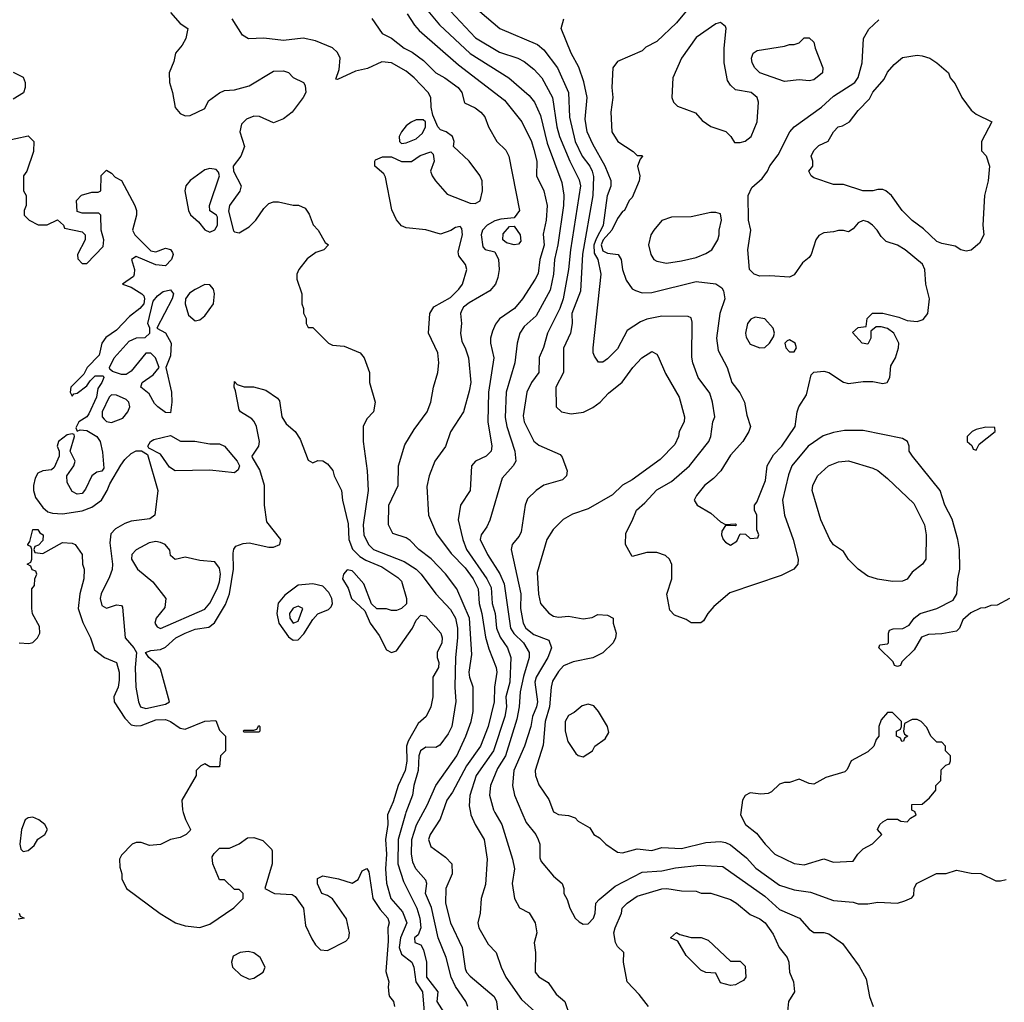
# Model space of a CAD drawing. Header units: inches. Extents: x 1793389 to 1900389, y 320802 to 470796.
# Tile 525 of 656: x 1875056 to 1879065, y 389227 to 393226. Entities that reach past the tile are written whole.
import ezdxf

# ---------------------------------------------------------------- set-up
doc = ezdxf.new("R2010")
doc.units = ezdxf.units.IN
doc.header["$MEASUREMENT"] = 0
doc.layers.add('B8378', color=7, linetype='Continuous')
doc.layers.add('B8379', color=7, linetype='Continuous')

msp = doc.modelspace()

# ---------------------------------------------------------------- linework, layer by layer
at = {"layer": 'B8378', "color": 2}
for points, elevation in [([(1875721.9, 390000), (1875730.9, 389970.9), (1875752, 389930), (1875750, 389926), (1875734, 389910), (1875710, 389898), (1875670, 389889), (1875630, 389869.3), (1875585.2, 389865.2), (1875550, 389878), (1875530, 389878), (1875514, 389870), (1875470, 389826), (1875462, 389810), (1875463.6, 389776.4), (1875471.3, 389750), (1875471.3, 389730), (1875491.3, 389690), (1875628.1, 389588.1), (1875690, 389551), (1875730, 389538), (1875790, 389531.3), (1875830, 389544.7), (1875928.4, 389611.6), (1875966, 389650), (1875966, 389670), (1875950, 389686), (1875930, 389686), (1875890, 389726), (1875870, 389726), (1875842, 389790), (1875840.4, 389819.6), (1875847.3, 389832.7), (1875870, 389854), (1875910, 389854), (1875950, 389872), (1875984, 389896), (1876010, 389898), (1876045.4, 389885.4), (1876082, 389850), (1876083.6, 389843.6), (1876084.7, 389790), (1876054, 389690), (1876094, 389670), (1876166, 389666), (1876178, 389658), (1876211.3, 389610), (1876219.8, 389539.8), (1876244.9, 389484.9), (1876260.7, 389460.7), (1876281, 389441), (1876310, 389438), (1876384.1, 389475.9), (1876396, 389490), (1876399.3, 389510), (1876386.3, 389566.3), (1876330, 389648.7), (1876310, 389662), (1876286, 389670), (1876268.9, 389708.9), (1876269.1, 389730.9), (1876290, 389742), (1876354, 389730), (1876410, 389711.3), (1876433.6, 389726.4), (1876450, 389762), (1876470, 389772), (1876478, 389758), (1876494, 389650), (1876524.1, 389604.1), (1876554.8, 389570), (1876561, 389550), (1876554.8, 389530), (1876556.1, 389476.1), (1876547.1, 389352.9), (1876558.8, 389310), (1876556, 389290), (1876559.6, 389259.6), (1876562, 389250), (1876578, 389230), (1876582, 389210)], 194), ([(1876558.3, 390000), (1876554, 389990), (1876555.6, 389950), (1876545.8, 389890), (1876549, 389830), (1876545.5, 389770), (1876550, 389712), (1876567.4, 389650), (1876615.3, 389595.3), (1876631.7, 389550), (1876607.2, 389490), (1876601.2, 389450), (1876610, 389422.4), (1876652.4, 389390), (1876661.1, 389370), (1876668.9, 389310), (1876695.6, 389270), (1876703.7, 389170)], 198), ([(1876628.8, 390000), (1876626.4, 389993.6), (1876597.6, 389890), (1876596, 389790), (1876619, 389719), (1876673.7, 389610), (1876685.7, 389570), (1876688.7, 389530), (1876678.7, 389501.3), (1876664, 389490), (1876664.7, 389470), (1876690, 389460.7), (1876700.6, 389440.6), (1876711.8, 389390), (1876712.7, 389330), (1876758, 389270), (1876754.8, 389230), (1876793, 389170)], 202), ([(1876880.5, 389210), (1876873, 389230), (1876830, 389290.7), (1876813.4, 389330), (1876793, 389410), (1876760.3, 389490), (1876732.3, 389612.3), (1876708.9, 389670), (1876713.7, 389710), (1876710, 389724.7), (1876668.5, 389770), (1876657.3, 389797.3), (1876651.9, 389831.9), (1876652.8, 389890), (1876671.2, 389948.8), (1876699.4, 390000)], 206), ([(1876778.1, 390000), (1876768.3, 389971.7), (1876727.3, 389910), (1876720.7, 389890), (1876730, 389861), (1876790, 389818), (1876816, 389790), (1876816.3, 389750), (1876790.5, 389690), (1876790.4, 389630), (1876810.4, 389550), (1876857.6, 389450), (1876870, 389364.7), (1876875.5, 389350), (1876890, 389333.4), (1876987.3, 389250), (1876998, 389230), (1877006.8, 389150)], 210), ([(1876891.1, 390000), (1876893, 389990), (1876910, 389951), (1876946.8, 389890), (1876959.1, 389810), (1876953.2, 389706.8), (1876934.8, 389650), (1876931, 389590), (1876921, 389550), (1876926, 389530), (1876963, 389463), (1876996, 389430), (1877016, 389370), (1877034.8, 389330), (1877099, 389239), (1877154, 389190)], 214), ([(1876991.1, 390000), (1877019.3, 389950), (1877063, 389810), (1877070.6, 389770), (1877060.7, 389710), (1877070.8, 389650), (1877090.9, 389610.9), (1877130, 389591), (1877154.8, 389550), (1877161, 389510), (1877151.1, 389468.9), (1877156, 389430), (1877154.8, 389350), (1877170, 389331), (1877207.5, 389307.5), (1877239.8, 389259.8), (1877276, 389230), (1877295.5, 389170)], 218), ([(1877101, 390000), (1877118.8, 389958.8), (1877157.3, 389910), (1877167.3, 389890), (1877174, 389870), (1877174.4, 389814.4), (1877179.8, 389799.8), (1877230, 389741), (1877264.7, 389710), (1877271.3, 389690), (1877271.3, 389670), (1877285.8, 389645.8), (1877296, 389610), (1877318, 389570), (1877334.4, 389554.4), (1877350, 389544.7), (1877370, 389546), (1877392.7, 389570), (1877399.3, 389590), (1877402, 389630), (1877415.1, 389644.9), (1877480.5, 389699.5), (1877590, 389757.1), (1877670, 389761.6), (1877726.2, 389773.8), (1877825.8, 389785.8), (1877919.2, 389779.2), (1878090, 389659.1), (1878150, 389604.9), (1878231.3, 389570), (1878270, 389524.7), (1878290, 389511.3), (1878330, 389511), (1878350, 389506), (1878406.4, 389466.4), (1878474.6, 389374.6), (1878502.5, 389322.5), (1878516.3, 389250), (1878531.3, 389210)], 222), ([(1877234.6, 390000), (1877250, 389990.7), (1877290, 389986.8), (1877317.3, 389977.3), (1877330, 389964.7), (1877376.9, 389936.9), (1877394, 389910), (1877416.9, 389896.9), (1877442, 389870), (1877490, 389838), (1877510, 389836), (1877570, 389851), (1877630, 389844.9), (1877670, 389857.3), (1877750, 389852.7), (1877850, 389877.1), (1877910, 389881.3), (1877930, 389877.6), (1877950, 389868), (1878015.1, 389815.1), (1878053, 389773), (1878150, 389703.8), (1878210, 389684.9), (1878275.9, 389675.9), (1878370, 389642), (1878450, 389634), (1878470, 389627.3), (1878510, 389627.3), (1878550, 389634), (1878630, 389630.8), (1878660.2, 389639.8), (1878688.4, 389651.6), (1878696.4, 389663.6), (1878698, 389690), (1878708, 389710), (1878788.9, 389751.1), (1878828.4, 389751.6), (1878870, 389764.7), (1878930, 389752), (1878970, 389751.3), (1879030, 389721), (1879050, 389721), (1879072.9, 389727.1)], 226), ([(1877992.3, 390000), (1877991, 389990), (1878011, 389950), (1878055.5, 389915.5), (1878091, 389870), (1878131.3, 389830), (1878210, 389791.3), (1878250, 389786.8), (1878330, 389811.3), (1878370, 389798), (1878450, 389802), (1878468, 389830), (1878490, 389852), (1878528.4, 389871.6), (1878566, 389910), (1878548.7, 389930), (1878558, 389950), (1878570, 389962), (1878590, 389972), (1878630, 389972), (1878643.6, 389963.6), (1878670, 389962), (1878683.1, 389976.9), (1878706, 389990), (1878702.7, 390000)], 230), ([(1877616, 389210), (1877578.7, 389258.7), (1877529.3, 389310), (1877514.5, 389390), (1877515.3, 389430), (1877490, 389454), (1877482, 389470), (1877475.1, 389510), (1877480.9, 389530), (1877506, 389590), (1877509.3, 389610), (1877529, 389630), (1877570, 389658.4), (1877670, 389688.4), (1877690.3, 389690.3), (1877750, 389680.7), (1877810, 389678.8), (1877830.9, 389670.9), (1877870, 389670.8), (1877950, 389644.9), (1877974.8, 389630), (1878030, 389584.9), (1878070, 389567.3), (1878090.7, 389550), (1878124.1, 389504.1), (1878148, 389450), (1878180.7, 389410), (1878187.3, 389390), (1878190.8, 389350), (1878206.8, 389310), (1878211.3, 389270), (1878186.8, 389230), (1878182.8, 389190)], 218), ([(1875054, 389590), (1875058, 389578), (1875074, 389570), (1875050, 389566)], 190)]:
    msp.add_lwpolyline(points, dxfattribs=dict(at, elevation=elevation))
for points, elevation in [([(1875110, 389980.9), (1875090, 389978), (1875078.8, 389970), (1875063, 389930), (1875057.3, 389870), (1875061, 389850), (1875070, 389841), (1875090, 389844.9), (1875115.3, 389864.7), (1875130, 389891), (1875158, 389910), (1875168.7, 389930), (1875159, 389950), (1875134, 389970)], 194), ([(1877950, 389394), (1877990, 389394), (1878010, 389374), (1878012, 389330), (1878003.6, 389316.4), (1877990, 389308.7), (1877970, 389298), (1877950, 389295.3), (1877910, 389306), (1877890, 389346), (1877850, 389348), (1877830, 389358), (1877770, 389418), (1877735.3, 389475.3), (1877706, 389490), (1877730, 389511.3), (1877743.6, 389503.6), (1877790, 389491.3), (1877830.9, 389490.9), (1877859.8, 389479.8)], 214), ([(1875986.4, 389433.6), (1875954, 389430), (1875925.4, 389414.6), (1875918, 389390), (1875922, 389370), (1875956.9, 389336.9), (1875990, 389321), (1876010, 389324.7), (1876048, 389350), (1876055.3, 389370), (1876035.3, 389410), (1876010, 389428.7)], 194)]:
    msp.add_lwpolyline(points, close=True, dxfattribs=dict(at, elevation=elevation))
at = {"layer": 'B8379', "color": 2}
for points, elevation in [([(1877854.6, 393365.4), (1877730, 393212.7), (1877650, 393137.2), (1877605.5, 393114.5), (1877590, 393099), (1877490, 393055.3), (1877471, 393030), (1877466.8, 392950), (1877471, 392910), (1877462.8, 392850), (1877466.8, 392770), (1877492, 392730), (1877554, 392690), (1877570, 392674), (1877590, 392674), (1877592, 392670), (1877582, 392658), (1877572, 392630), (1877581, 392590), (1877578.8, 392570), (1877550, 392502), (1877538, 392490), (1877518.8, 392450), (1877510, 392445.1), (1877490, 392417.6), (1877467.5, 392370), (1877432.2, 392330), (1877423.7, 392310), (1877430, 392285.8), (1877450, 392276.2), (1877493.4, 392270), (1877505.5, 392250), (1877510.6, 392210), (1877526, 392166), (1877550, 392131.3), (1877563.5, 392123.5), (1877590, 392114.8), (1877630, 392116.3), (1877810, 392160.5), (1877890, 392151), (1877914.4, 392134.4), (1877922, 392122), (1877926.8, 392090), (1877907.3, 392030), (1877893.4, 391930), (1877899.9, 391879.9), (1877936.3, 391810), (1877956, 391750), (1877987.7, 391707.7), (1878006.8, 391670), (1878016, 391616), (1878031.3, 391570), (1878024.7, 391550), (1878001, 391510), (1877950, 391453.2), (1877910.4, 391389.6), (1877881.4, 391358.6), (1877844.7, 391330), (1877812, 391290), (1877802, 391270), (1877814, 391250), (1877870, 391218), (1877910, 391182), (1877930, 391172), (1877970, 391174), (1877974, 391170), (1877970, 391166), (1877930, 391168), (1877915.3, 391144.7), (1877914, 391130), (1877920.5, 391110), (1877930, 391099.1), (1877950, 391088), (1877976.5, 391103.5), (1877990, 391134), (1878011.6, 391131.6), (1878030, 391114), (1878062, 391118), (1878066, 391130), (1878058, 391150), (1878058, 391210), (1878048, 391230), (1878048, 391250), (1878057.2, 391262.8), (1878092.7, 391350), (1878099.3, 391410), (1878124.8, 391455.2), (1878159.3, 391490), (1878213.2, 391570), (1878222, 391630), (1878228.7, 391650), (1878260.2, 391699.8), (1878279, 391781), (1878290, 391791), (1878330, 391796), (1878350.7, 391790.7), (1878410, 391751), (1878430, 391746), (1878490, 391754), (1878530, 391753), (1878570, 391744.9), (1878588, 391750), (1878599, 391770), (1878603.2, 391816.8), (1878622, 391850), (1878634, 391890), (1878635.3, 391910), (1878615.3, 391950), (1878590, 391968.7), (1878563.6, 391976.4), (1878543.6, 391976.4), (1878522, 391958), (1878522, 391930), (1878510, 391906), (1878486, 391910), (1878447.3, 391952.7), (1878470, 391974), (1878502, 391978), (1878506, 392010), (1878528.9, 392031.1), (1878570, 392031), (1878635.9, 392015.9), (1878670, 392002), (1878710, 391997.1), (1878734.5, 392005.5), (1878754, 392030), (1878760.9, 392090), (1878746, 392150), (1878740.9, 392210), (1878731.7, 392231.7), (1878662, 392290), (1878630, 392309), (1878584, 392324), (1878563.1, 392343.1), (1878548, 392370), (1878528.7, 392390), (1878510, 392404), (1878490, 392409), (1878470, 392399), (1878450, 392375.3), (1878430, 392362), (1878410, 392368.7), (1878390, 392368.7), (1878370, 392362), (1878330, 392358), (1878310, 392348), (1878298, 392330), (1878278, 392270), (1878270, 392258), (1878243.5, 392236.5), (1878210, 392188), (1878190, 392178), (1878110, 392184), (1878070, 392182), (1878046, 392190), (1878028, 392210), (1878021.2, 392290), (1878032.7, 392370), (1878023.7, 392410), (1878022.7, 392510), (1878037, 392543), (1878079.7, 392580.3), (1878100.9, 392610), (1878110, 392631), (1878143.6, 392676.4), (1878192.3, 392770), (1878209.4, 392790), (1878321.2, 392870), (1878370, 392914.8), (1878457, 392970), (1878469.6, 392990.4), (1878485.6, 393050), (1878492.3, 393150), (1878513.1, 393186.9), (1878553.9, 393226.1)], 234), ([(1876790, 393282), (1876911.8, 393151.8), (1877010, 393094.4), (1877084.7, 393070), (1877110, 393056.3), (1877150, 393024.9), (1877181.6, 392990), (1877224.9, 392910), (1877243.1, 392790), (1877253.4, 392750), (1877296, 392650), (1877334.5, 392574.5), (1877338.9, 392550), (1877298.3, 392290), (1877290.3, 392210), (1877268.9, 392090), (1877254.9, 392050), (1877205.5, 391950), (1877188.3, 391891.7), (1877170.7, 391850.7), (1877170.4, 391790), (1877140.5, 391750), (1877120.5, 391710), (1877106.2, 391613.8), (1877110.5, 391590), (1877150, 391511), (1877170, 391494.8), (1877256, 391456), (1877265.4, 391445.4), (1877284.7, 391390), (1877282, 391370), (1877266, 391354), (1877190, 391332.3), (1877158.8, 391310), (1877124.1, 391275.9), (1877114, 391250), (1877098, 391142), (1877090, 391124), (1877060.7, 391090), (1877057.3, 391070), (1877097, 390890), (1877095.6, 390830), (1877105.7, 390770), (1877117.1, 390750), (1877150, 390723.8), (1877210, 390701), (1877222, 390670), (1877206.4, 390630), (1877158.9, 390550), (1877153.4, 390530), (1877163.7, 390450), (1877160.3, 390430), (1877144.2, 390390), (1877137, 390350), (1877112, 390270), (1877068.5, 390170), (1877063, 390110), (1877070.5, 390070.5), (1877101, 390000)], 222), ([(1875670, 393254.8), (1875710, 393211), (1875741, 393190), (1875732.7, 393150), (1875717.3, 393122.7), (1875690.8, 393090), (1875683.5, 393056.5), (1875664.9, 393010), (1875666.4, 392970), (1875678.4, 392930), (1875688.8, 392868.8), (1875710, 392844.9), (1875730, 392834.8), (1875750, 392836), (1875810, 392864), (1875824.2, 392895.8), (1875870, 392927.7), (1875890, 392937.3), (1875930, 392940.7), (1875990, 392957.3), (1876090, 393016), (1876130, 393018), (1876150, 393011.3), (1876170, 392991.3), (1876211.3, 392970), (1876218, 392958), (1876220.7, 392930), (1876210.4, 392910), (1876164.9, 392850), (1876130, 392822.9), (1876090, 392806), (1876032.4, 392832.4), (1876010, 392833.3), (1875978.9, 392821.1), (1875959.2, 392800.8), (1875952.4, 392770), (1875971.3, 392710), (1875956, 392670), (1875924.7, 392630), (1875926, 392610), (1875958, 392550), (1875952.4, 392527.6), (1875910.8, 392470), (1875906.4, 392446.4), (1875926.8, 392366.8), (1875930, 392362), (1875950, 392358.8), (1875990, 392382.8), (1876017.2, 392410), (1876050, 392458), (1876070, 392478), (1876090, 392484.7), (1876110, 392484.7), (1876170, 392471.3), (1876191.1, 392471.1), (1876218.8, 392458.8), (1876234.4, 392434.4), (1876251.1, 392391.1), (1876272, 392370), (1876299.6, 392319.6), (1876314, 392310), (1876294, 392290), (1876262, 392278), (1876227.1, 392252.9), (1876192, 392210), (1876184.7, 392190), (1876184.7, 392170), (1876204.7, 392110), (1876204.7, 392070), (1876211.1, 392051.1), (1876211.6, 392031.6), (1876222, 392010), (1876222, 391990), (1876230, 391974), (1876250, 391974), (1876314, 391910), (1876330, 391902), (1876376.9, 391896.9), (1876442, 391870), (1876458, 391850), (1876481, 391790), (1876481, 391750), (1876504, 391670), (1876496, 391630), (1876470, 391602), (1876454.8, 391570), (1876454.8, 391510), (1876470.3, 391390), (1876474.9, 391310), (1876454.6, 391170), (1876457, 391130), (1876476.4, 391090), (1876497.3, 391070), (1876621.4, 391021.4), (1876670.6, 390990), (1876690.5, 390970), (1876750.5, 390890), (1876810, 390826), (1876830.3, 390790), (1876838.3, 390750), (1876839, 390710), (1876830.3, 390630), (1876828.2, 390510), (1876831.9, 390451.9), (1876814.9, 390350), (1876800.5, 390319.5), (1876766.2, 390273.8), (1876750, 390263.7), (1876710, 390265.6), (1876687.4, 390250), (1876680.8, 390230), (1876679, 390170), (1876661.3, 390110), (1876654.9, 390070), (1876628.8, 390000)], 202), ([(1876634, 393250), (1876664.2, 393204.2), (1876682.3, 393182.3), (1876842.2, 393042.2), (1877030, 392899.1), (1877100.7, 392810), (1877139.3, 392730), (1877150, 392698), (1877161.6, 392650), (1877160.5, 392590), (1877190.4, 392530), (1877203.8, 392470), (1877200.3, 392410), (1877187.3, 392352.7), (1877191.6, 392308.5), (1877173.7, 392250), (1877166.6, 392193.4), (1877155.5, 392170), (1877102.8, 392090), (1877070.8, 392050), (1877010, 392009), (1876993, 391987), (1876981.6, 391958.4), (1876973.4, 391930), (1876973, 391910), (1876986, 391850), (1876964.9, 391710), (1876962.4, 391590), (1876979.1, 391490), (1876976.3, 391470), (1876956, 391450), (1876911.3, 391430), (1876896, 391410), (1876890.5, 391309.5), (1876850.8, 391250), (1876840.7, 391190), (1876860.3, 391110), (1876874.9, 391070), (1876957.8, 390950), (1876975.4, 390915.4), (1876980.3, 390850), (1876991.6, 390810), (1876997.4, 390750), (1877012.4, 390712.4), (1877041.6, 390670), (1877055.8, 390630), (1877051.8, 390530), (1877035.6, 390470), (1877038.3, 390430), (1877031.5, 390390), (1876984.6, 390250), (1876914, 390150), (1876888.3, 390068.3), (1876886.2, 390026.2), (1876891.1, 390000)], 214), ([(1876710.4, 393270), (1876765.7, 393205.7), (1876890, 393088.2), (1877047.3, 392990), (1877130, 392917.3), (1877152.7, 392890), (1877176.1, 392836.1), (1877204.1, 392724.1), (1877263.4, 392563.4), (1877271.9, 392511.9), (1877270.3, 392470.3), (1877247.8, 392310), (1877233.1, 392250), (1877228.9, 392190), (1877215.4, 392124.6), (1877159.6, 392020.4), (1877110, 391978), (1877093, 391950), (1877082, 391910), (1877072.7, 391830), (1877036.4, 391710), (1877032.3, 391607.7), (1877039.5, 391570), (1877072.2, 391470), (1877075.5, 391430), (1877064.9, 391410), (1877020.5, 391359.5), (1876970.4, 391189.6), (1876958, 391162), (1876934.8, 391130), (1876930.8, 391110), (1876960.5, 391050), (1877011.4, 390971.4), (1877028.7, 390930), (1877054.6, 390750), (1877068.4, 390728.4), (1877107, 390690), (1877130.4, 390650), (1877130.4, 390630), (1877107.3, 390552.7), (1877094.3, 390490), (1877090.3, 390430), (1877080.8, 390379.2), (1877033.4, 390230), (1877001, 390179), (1876972.4, 390110), (1876968.4, 390070), (1876985.5, 390010), (1876991.1, 390000)], 218), ([(1876930, 393258.8), (1877010.6, 393190.6), (1877164.9, 393124.9), (1877190, 393104), (1877245.5, 393030), (1877290.4, 392930), (1877294.3, 392830), (1877318, 392730), (1877345.7, 392670), (1877378, 392630), (1877387.4, 392610), (1877391.8, 392588.2), (1877390.3, 392510), (1877348.1, 392271.9), (1877339, 392121), (1877304.2, 392030), (1877306, 391990), (1877299.3, 391950), (1877270.5, 391889.5), (1877270.4, 391790.4), (1877238.8, 391730), (1877241, 391650), (1877262, 391630), (1877302, 391622), (1877351.4, 391628.6), (1877390, 391647.7), (1877419.3, 391670), (1877453.3, 391706.7), (1877509.7, 391750.3), (1877552.7, 391810), (1877589.6, 391850.3), (1877630, 391876), (1877650, 391864.7), (1877655.9, 391855.9), (1877685.8, 391785.8), (1877740.7, 391690), (1877762.8, 391610), (1877761, 391590), (1877741, 391550), (1877738.8, 391530), (1877723.4, 391496.6), (1877663.4, 391436.6), (1877550, 391352.7), (1877510, 391332.3), (1877470, 391292.3), (1877370, 391236), (1877306.7, 391213.3), (1877268.3, 391191.7), (1877228.8, 391151.2), (1877203, 391110), (1877163.4, 390976.6), (1877168.3, 390888.3), (1877176, 390850), (1877210, 390811), (1877230, 390798.8), (1877250, 390794), (1877290, 390798), (1877350, 390787.3), (1877386.3, 390793.7), (1877410, 390804.7), (1877450, 390802), (1877472, 390790), (1877472, 390770), (1877484.7, 390730), (1877482, 390710), (1877472, 390690), (1877430, 390648.7), (1877390, 390629), (1877310, 390612.3), (1877270, 390596), (1877250, 390573.2), (1877226.1, 390533.9), (1877219.5, 390510), (1877212.9, 390430), (1877195.3, 390370), (1877187.1, 390272.9), (1877155.5, 390170), (1877156.3, 390150), (1877170, 390112), (1877210, 390052), (1877230, 390002.8), (1877234.6, 390000)], 226), ([(1876699.4, 390000), (1876715.8, 390030), (1876750.3, 390109.7), (1876835.8, 390230), (1876872.4, 390310), (1876894, 390370), (1876902.4, 390410), (1876903, 390490), (1876902, 390510), (1876888.9, 390548.9), (1876886.7, 390570), (1876897.1, 390642.9), (1876887.6, 390790), (1876835.5, 390910), (1876790.3, 390970.3), (1876731.6, 391031.5), (1876680.7, 391070), (1876646.2, 391106.2), (1876630, 391117.3), (1876575.3, 391135.3), (1876558, 391170), (1876558.8, 391250), (1876597.3, 391330), (1876598.8, 391410), (1876624.7, 391495.3), (1876661.6, 391558.4), (1876714.8, 391630), (1876730.7, 391670), (1876741, 391730), (1876758.8, 391790), (1876762.8, 391830), (1876758.8, 391870), (1876720.7, 391950), (1876726, 392030), (1876742, 392058), (1876810, 392096), (1876844, 392130), (1876858.8, 392150), (1876876, 392210), (1876870.6, 392230), (1876844.7, 392264.7), (1876841.7, 392281.7), (1876858.4, 392350), (1876856.8, 392376.8), (1876850, 392384.7), (1876830, 392380.7), (1876811.4, 392368.6), (1876770, 392353), (1876710, 392370.6), (1876630, 392378.8), (1876610, 392386.8), (1876590, 392411), (1876571.9, 392451.9), (1876545.2, 392585.2), (1876538.5, 392598.5), (1876502, 392630), (1876502, 392650), (1876504.7, 392655.3), (1876532.7, 392667.3), (1876570, 392668), (1876610, 392649), (1876651.1, 392648.9), (1876687.1, 392672.9), (1876730, 392688), (1876739, 392679), (1876744, 392650), (1876728.7, 392610), (1876735.3, 392590), (1876749, 392570), (1876796.5, 392516.5), (1876890, 392479), (1876910, 392478), (1876930.9, 392489.1), (1876941, 392530), (1876938.8, 392570), (1876930, 392591.3), (1876886.8, 392650), (1876822, 392710), (1876824.7, 392730), (1876818, 392750), (1876792, 392770), (1876770, 392778), (1876758, 392790), (1876738, 392838), (1876730.8, 392870), (1876730.7, 392910), (1876718.8, 392930), (1876662.8, 392990), (1876630, 393016.3), (1876570, 393050.7), (1876530, 393054.8), (1876472.5, 393027.5), (1876423.2, 393016.8), (1876350, 392982), (1876343.6, 392983.6), (1876357.3, 393022.7), (1876361, 393070), (1876350, 393092), (1876330, 393111.3), (1876259.8, 393139.8), (1876210.6, 393150.6), (1876130, 393142), (1876050, 393150.8), (1875987.5, 393147.5), (1875963.4, 393163.4), (1875920.5, 393230)], 206), ([(1876490, 393231.3), (1876531.3, 393170), (1876570, 393150.8), (1876622, 393110), (1876653.9, 393093.9), (1876699.6, 393059.6), (1876750, 393010.4), (1876787.3, 392990), (1876842, 392950), (1876856.3, 392930), (1876867.7, 392887.7), (1876910, 392867.7), (1876934, 392850), (1876950, 392830.8), (1876964.9, 392790), (1876998.8, 392730), (1877035.2, 392695.2), (1877047.3, 392670), (1877090.5, 392449.5), (1877070, 392419), (1877014.8, 392414.8), (1876990, 392407), (1876958.8, 392390), (1876940.7, 392370), (1876934.8, 392350), (1876942, 392302), (1876951.1, 392291.1), (1876990, 392281), (1877006, 392250), (1877008.7, 392210), (1877003.4, 392176.6), (1876993, 392150), (1876970, 392122), (1876886.7, 392073.3), (1876863.6, 392056.4), (1876855.9, 392044.1), (1876851.4, 392030), (1876854.9, 391990), (1876850.4, 391950), (1876855.8, 391915.8), (1876870.5, 391890), (1876883, 391850), (1876892.4, 391750), (1876885.5, 391714.5), (1876862.8, 391630), (1876810.6, 391549.4), (1876790, 391488.7), (1876746, 391430), (1876722.8, 391370), (1876713.7, 391326.3), (1876720.7, 391210), (1876753.5, 391133.5), (1876812.9, 391052.9), (1876870, 390994.9), (1876902.4, 390950), (1876922.4, 390910), (1876927.2, 390850), (1876938, 390810), (1876952.5, 390712.5), (1876965.7, 390665.7), (1876996.5, 390590), (1876998.3, 390570), (1876988.9, 390510), (1876987.4, 390450), (1876963.7, 390350), (1876932.2, 390270), (1876874.9, 390190), (1876818.3, 390081.7), (1876795.5, 390050), (1876778.1, 390000)], 210), ([(1879086, 390870), (1879036.4, 390843.6), (1879010, 390842), (1878987.3, 390832.7), (1878968.4, 390831.6), (1878928.4, 390811.6), (1878896.4, 390783.6), (1878882, 390750), (1878870, 390738), (1878810, 390726), (1878756.4, 390723.6), (1878727.3, 390712.7), (1878698, 390662), (1878647.3, 390612.7), (1878642, 390598), (1878630, 390594), (1878618, 390598), (1878612.7, 390612.7), (1878554, 390670), (1878558, 390682), (1878590, 390686), (1878594, 390690), (1878594, 390730), (1878598, 390742), (1878612.7, 390747.3), (1878651.6, 390748.4), (1878678, 390762), (1878698, 390790), (1878722, 390810), (1878790.6, 390829.4), (1878856.9, 390863.1), (1878872, 390890), (1878876, 390950), (1878884, 390990), (1878882, 391070), (1878876.3, 391110), (1878853.2, 391193.2), (1878822.8, 391250), (1878804, 391310), (1878691, 391450), (1878678, 391470), (1878678, 391490), (1878671.3, 391510), (1878650, 391522), (1878490, 391554.8), (1878414, 391554), (1878370, 391546.4), (1878327.2, 391532.8), (1878266.6, 391490), (1878199.5, 391410), (1878186.5, 391373.5), (1878161.6, 391270), (1878169.7, 391210), (1878205.1, 391110), (1878226, 391030), (1878224, 391010), (1878208.7, 390990), (1878156.6, 390963.4), (1877946.8, 390893.2), (1877882, 390838), (1877858, 390810), (1877840.4, 390779.6), (1877830, 390772), (1877790, 390772), (1877770, 390784.7), (1877722, 390802), (1877703.5, 390823.5), (1877691.3, 390888.7), (1877711.3, 390950), (1877711.6, 391008.4), (1877702, 391030), (1877685.4, 391045.4), (1877650, 391058), (1877610, 391058), (1877550, 391042), (1877522, 391090), (1877523.6, 391136.4), (1877550, 391186), (1877566.8, 391230), (1877600.7, 391259.3), (1877650, 391312.7), (1877710, 391347), (1877782.8, 391410), (1877862, 391510), (1877870.7, 391530), (1877878.8, 391590), (1877886.8, 391610), (1877877.3, 391670), (1877865.5, 391705.5), (1877818.8, 391770), (1877797.3, 391830), (1877793.2, 391853.2), (1877794.4, 391994.4), (1877790, 392012), (1877778, 392018), (1877670, 392019.1), (1877610, 392007.7), (1877583.6, 391996.4), (1877530, 391961), (1877490, 391886), (1877450, 391846), (1877430, 391832), (1877412.7, 391832.7), (1877396.9, 391856.9), (1877391.3, 391870), (1877391, 391890), (1877423, 392190), (1877412, 392250), (1877395.9, 392275.9), (1877395.7, 392310), (1877404.3, 392335.7), (1877433.7, 392390), (1877448.8, 392510), (1877464.4, 392550), (1877464.4, 392570), (1877440.4, 392630), (1877390, 392718.8), (1877367.2, 392770), (1877358.4, 392821.6), (1877366.7, 392910), (1877353.3, 392973.3), (1877333.1, 393033.1), (1877302, 393090), (1877261, 393190), (1877270.9, 393229.1)], 230), ([(1875030, 393012), (1875070, 392992), (1875078, 392970), (1875078, 392950), (1875071.3, 392928.7), (1875030, 392902)], 198), ([(1874990, 392731), (1875090, 392754), (1875114, 392730), (1875112, 392690), (1875084.7, 392610), (1875072, 392590), (1875072, 392530), (1875082, 392510), (1875082, 392470), (1875074, 392450), (1875074, 392430), (1875094, 392410), (1875131.6, 392391.6), (1875168.4, 392391.6), (1875210, 392412), (1875234, 392390), (1875238, 392378), (1875310, 392362), (1875322, 392350), (1875322, 392330), (1875292, 392270), (1875292.7, 392252.7), (1875310, 392234), (1875330, 392234), (1875396.4, 392303.6), (1875398, 392330), (1875388, 392370), (1875386, 392430), (1875378, 392438), (1875310, 392438), (1875290, 392446), (1875288, 392490), (1875308.4, 392511.6), (1875350, 392524.7), (1875375.3, 392524.7), (1875386, 392530), (1875388.4, 392591.6), (1875410, 392614), (1875430, 392602), (1875444.7, 392584.7), (1875471.1, 392571.1), (1875524.7, 392470), (1875531, 392450), (1875531, 392430), (1875516, 392370), (1875524.7, 392350), (1875590, 392286), (1875610, 392281), (1875650, 392296.3), (1875670.6, 392290.6), (1875678, 392278), (1875681, 392270), (1875674.8, 392250), (1875650, 392224), (1875610, 392228), (1875530, 392262.7), (1875511, 392250), (1875524, 392210), (1875522.8, 392190), (1875519.1, 392180.9), (1875474, 392150), (1875510, 392138), (1875554, 392110), (1875562, 392102), (1875564.7, 392090), (1875562, 392070), (1875544.7, 392050), (1875502.5, 392017.5), (1875450, 391962), (1875407.1, 391932.9), (1875391, 391910), (1875379.3, 391860.7), (1875331, 391810), (1875316.8, 391783.2), (1875264.7, 391730), (1875262, 391710), (1875270, 391694), (1875276.4, 391703.6), (1875290, 391706), (1875330, 391736), (1875343.2, 391756.8), (1875363.7, 391776.3), (1875396, 391776), (1875398, 391770), (1875390.7, 391750), (1875374.4, 391725.6), (1875368.2, 391690), (1875338, 391622), (1875330, 391609.5), (1875297.3, 391590), (1875284.9, 391564.9), (1875290, 391552), (1875302.5, 391557.5), (1875330, 391553.7), (1875370.4, 391530), (1875383.1, 391510), (1875393.4, 391466.6), (1875398.8, 391401.2), (1875391.1, 391388.9), (1875370, 391385.2), (1875350, 391369), (1875324.4, 391315.6), (1875310, 391297.2), (1875290, 391295.1), (1875270, 391306), (1875250, 391342), (1875247.6, 391370), (1875276.9, 391410), (1875282, 391430), (1875261.6, 391470), (1875279.3, 391530), (1875278, 391538), (1875270, 391541.2), (1875250, 391536.3), (1875214.4, 391510), (1875208.9, 391490), (1875216.4, 391470), (1875216.4, 391450), (1875196.1, 391403.9), (1875185.7, 391394.3), (1875150, 391389.8), (1875130, 391380.5), (1875119.6, 391360.4), (1875112.9, 391330), (1875112, 391310), (1875120.8, 391280.8), (1875150, 391240.4), (1875170, 391223.8), (1875190, 391217.1), (1875230, 391215.5), (1875310, 391227.7), (1875350, 391242), (1875389.2, 391270), (1875412.7, 391310), (1875422.7, 391337.3), (1875467.5, 391412.5), (1875483.9, 391436.1), (1875510, 391461), (1875530, 391471.3), (1875552, 391472), (1875576.9, 391456.9), (1875618, 391310), (1875606.8, 391210), (1875585.8, 391194.2), (1875510, 391184.7), (1875483.8, 391176.2), (1875445.7, 391154.3), (1875427, 391133), (1875422.8, 391097.2), (1875433.7, 391010), (1875432.2, 390987.8), (1875422, 390958), (1875387.7, 390890), (1875384, 390870), (1875390, 390842), (1875410, 390831.3), (1875450, 390844.7), (1875470, 390842), (1875474.8, 390834.8), (1875484.9, 390710), (1875520.7, 390670), (1875532, 390650), (1875525.7, 390590), (1875528.9, 390510), (1875539.5, 390450), (1875548.2, 390430), (1875570, 390423.1), (1875650, 390440.4), (1875666, 390450), (1875630, 390584), (1875618.9, 390598.9), (1875582, 390630), (1875568, 390650), (1875590, 390658.8), (1875630, 390663), (1875650, 390672.7), (1875692, 390710), (1875729.4, 390730), (1875770, 390746.3), (1875826.7, 390753.3), (1875848.7, 390771.3), (1875893.6, 390846.4), (1875910.8, 390889.2), (1875926, 390990), (1875925.3, 391054.7), (1875928.2, 391071.8), (1875936.6, 391083.4), (1875965.3, 391094.7), (1875990, 391097), (1876070, 391079.1), (1876090, 391078.8), (1876115.3, 391090), (1876119, 391110), (1876062.7, 391182.7), (1876053.3, 391250), (1876052.8, 391330), (1876034, 391394), (1876003.7, 391443.7), (1876002.7, 391450), (1876029.4, 391490), (1876032.3, 391510), (1876020.7, 391570), (1876011.4, 391591.4), (1876001.6, 391601.6), (1875955.3, 391630), (1875950, 391638), (1875935.3, 391715.3), (1875928.7, 391730), (1875930, 391754), (1875942, 391742), (1875970, 391732), (1876008.4, 391731.6), (1876058, 391718), (1876106.4, 391686.4), (1876114.4, 391674.4), (1876124, 391610), (1876141.1, 391581.1), (1876178, 391550), (1876198.5, 391518.5), (1876230, 391434), (1876250, 391422), (1876270, 391432), (1876290, 391431.3), (1876310, 391418), (1876330.7, 391390.7), (1876336, 391370), (1876366, 391310), (1876370.7, 391270), (1876393.7, 391173.7), (1876395.8, 391110), (1876411.6, 391071.6), (1876441.5, 391041.5), (1876465.9, 391025.9), (1876530, 390998.9), (1876596.2, 390956.2), (1876610, 390941), (1876631.3, 390870), (1876631.1, 390848.9), (1876610.9, 390829.1), (1876590, 390822), (1876570, 390822), (1876550, 390828.7), (1876510, 390828.7), (1876489.1, 390849.1), (1876456.9, 390930), (1876416.4, 390976.4), (1876410, 390982.9), (1876390, 390987.3), (1876374.4, 390970), (1876370.4, 390950), (1876392.8, 390912.7), (1876407.7, 390870), (1876460.7, 390820.7), (1876482.8, 390770), (1876519.5, 390719.5), (1876550, 390662), (1876570, 390651), (1876590, 390658), (1876655.3, 390750), (1876670, 390782), (1876690, 390802), (1876710, 390798), (1876770.4, 390730), (1876776.4, 390710), (1876774.9, 390690), (1876756, 390650), (1876756, 390630), (1876762.8, 390610), (1876761, 390590), (1876738.8, 390550), (1876738.4, 390470), (1876730.4, 390429.6), (1876711, 390390), (1876678.5, 390361.5), (1876637.1, 390290), (1876630.4, 390269.6), (1876631.7, 390208.3), (1876624.9, 390170), (1876596.5, 390110), (1876576.7, 390043.3), (1876558.3, 390000)], 198), ([(1875054, 390690), (1875092.9, 390687.1), (1875110, 390692), (1875128, 390710), (1875138, 390730), (1875136.4, 390756.4), (1875108.4, 390808.4), (1875106, 390830), (1875106, 390910), (1875116.4, 390923.6), (1875118, 390950), (1875126, 390970), (1875122, 390982), (1875107.3, 390987.3), (1875102, 391002), (1875086, 391010), (1875102, 391018), (1875106, 391030), (1875106, 391070), (1875102, 391082), (1875090, 391086), (1875089.4, 391090), (1875098, 391102), (1875110, 391151.3), (1875130, 391151), (1875138, 391138), (1875152, 391130), (1875150, 391106), (1875132.7, 391087.3), (1875118, 391082), (1875114, 391070), (1875118, 391058), (1875150, 391054), (1875230, 391098.8), (1875270, 391096), (1875282, 391090), (1875311, 391050), (1875311.3, 391010), (1875318, 390990), (1875317.3, 390950), (1875300.7, 390890), (1875294, 390830), (1875312.7, 390772.7), (1875344.7, 390710), (1875361, 390661), (1875402, 390630), (1875450.7, 390610), (1875460.5, 390570), (1875461.4, 390538.6), (1875457.3, 390510), (1875438.8, 390470), (1875440.7, 390450), (1875483.7, 390383.7), (1875510, 390356.3), (1875530, 390352.2), (1875550, 390354), (1875610, 390377), (1875650, 390378.4), (1875670, 390370.4), (1875710, 390342.8), (1875730, 390338.8), (1875810, 390371), (1875854, 390374), (1875870, 390334), (1875894, 390310), (1875894, 390250), (1875874, 390230), (1875870, 390186), (1875830, 390186), (1875810, 390198), (1875794, 390190), (1875774, 390170), (1875774, 390150), (1875716, 390050), (1875718.8, 390010), (1875721.9, 390000)], 194), ([(1878702.7, 390000), (1878702, 390002), (1878688.4, 390008.4), (1878688.4, 390031.6), (1878730, 390034), (1878760.4, 390059.6), (1878786, 390090), (1878786, 390110), (1878806, 390130), (1878807.3, 390172.7), (1878827.3, 390192.7), (1878842, 390198), (1878846, 390210), (1878846, 390230), (1878826, 390250), (1878826, 390270), (1878810, 390286), (1878790, 390286), (1878766, 390310), (1878750, 390346), (1878726, 390370), (1878710, 390378), (1878690, 390378), (1878658, 390362), (1878654, 390330), (1878658, 390318), (1878672, 390310), (1878658, 390302), (1878654, 390290), (1878648.4, 390288.4), (1878642, 390302), (1878626, 390310), (1878626, 390330), (1878642, 390338), (1878646, 390350), (1878646, 390370), (1878610, 390406), (1878590, 390406), (1878563.6, 390376.4), (1878554, 390350), (1878554, 390310), (1878543.6, 390296.4), (1878534, 390270), (1878510, 390246), (1878442, 390210), (1878425.4, 390174.6), (1878415.3, 390164.7), (1878338, 390142), (1878290, 390115.3), (1878270, 390118), (1878230, 390135.3), (1878190, 390122), (1878170, 390122), (1878150, 390115.3), (1878116.8, 390083.2), (1878103.5, 390076.5), (1878073.6, 390073.6), (1878030, 390079), (1878010, 390068.7), (1877998.8, 390050), (1877992.3, 390000)], 230)]:
    msp.add_lwpolyline(points, dxfattribs=dict(at, elevation=elevation))
for points, elevation in [([(1877910, 393214), (1877890, 393208.7), (1877810, 393153.2), (1877750.8, 393070), (1877716, 392990), (1877711, 392910), (1877718, 392890), (1877734.4, 392874.4), (1877807.1, 392847.1), (1877835.3, 392815.3), (1877870, 392791.3), (1877931.1, 392771.1), (1877950.9, 392750.9), (1877966, 392726), (1877990, 392726), (1878010, 392731), (1878034, 392750), (1878059, 392810), (1878064, 392890), (1878059, 392910), (1878034, 392930), (1877970, 392941.2), (1877950, 392959), (1877938.4, 392978.4), (1877924.5, 393050), (1877924.5, 393110), (1877933.2, 393190), (1877930, 393198)], 238), ([(1878270, 392977.2), (1878230, 392981.2), (1878170, 392974), (1878070, 393009.4), (1878049, 393030), (1878039, 393050), (1878035.3, 393070), (1878042, 393090), (1878059, 393101), (1878170, 393118), (1878190, 393124.7), (1878210, 393124.7), (1878230, 393132), (1878250, 393152), (1878270, 393152), (1878290, 393134), (1878294.8, 393110), (1878326, 393030), (1878324.7, 393010), (1878290, 392981.2)], 234), ([(1878910, 392284), (1878888, 392290), (1878864.7, 392304.7), (1878810, 392315.3), (1878790, 392324), (1878735.5, 392375.5), (1878690, 392409.2), (1878649.2, 392450), (1878605.2, 392510), (1878582, 392530), (1878570, 392535.1), (1878550, 392535.1), (1878530, 392529.4), (1878489.4, 392529.4), (1878410, 392555.3), (1878370, 392555.3), (1878290, 392582), (1878278, 392590), (1878268.9, 392608.9), (1878286, 392630), (1878286, 392650), (1878278, 392670), (1878290, 392694), (1878310, 392714), (1878348.4, 392731.6), (1878369, 392770), (1878388.7, 392790), (1878406, 392794), (1878435.3, 392810), (1878470, 392856), (1878515.5, 392904.5), (1878530, 392931), (1878575.5, 392984.5), (1878590, 393012), (1878616.4, 393043.6), (1878650, 393072), (1878710, 393081), (1878730, 393078.8), (1878762, 393070), (1878790, 393051), (1878838, 393010), (1878844.7, 392990), (1878865.4, 392965.4), (1878892, 392910), (1878930, 392858), (1878950, 392842), (1879014, 392810), (1878972, 392730), (1878972.7, 392692.7), (1878991.6, 392671.6), (1879004.7, 392630), (1878998.8, 392570), (1878984, 392510), (1878978, 392390), (1878982, 392350), (1878963.6, 392316.4), (1878930, 392288)], 230), ([(1876699, 392819), (1876670, 392819), (1876650, 392809), (1876630, 392794), (1876611, 392770), (1876601, 392750), (1876602, 392730), (1876610, 392722), (1876630, 392724.7), (1876670, 392741), (1876695.5, 392764.5), (1876708.7, 392790), (1876708, 392810)], 206), ([(1875830, 392620.9), (1875810, 392614.5), (1875750, 392572), (1875732.7, 392550), (1875728.4, 392530), (1875743, 392450), (1875752.1, 392432.1), (1875783.8, 392403.8), (1875810, 392371.3), (1875830, 392361), (1875850, 392371.3), (1875861.2, 392390), (1875862, 392422), (1875858, 392430), (1875830, 392448.7), (1875829.3, 392470), (1875869.3, 392590), (1875866, 392606), (1875856.6, 392616.6)], 202), ([(1877890, 392442), (1877870, 392442), (1877790, 392424), (1877710, 392422), (1877671, 392409), (1877638, 392370), (1877626, 392350), (1877616, 392310), (1877626, 392270), (1877638, 392250), (1877650, 392242.8), (1877690, 392234.8), (1877750, 392244.9), (1877810, 392258.8), (1877850, 392274.8), (1877874, 392290), (1877899, 392330), (1877904, 392350), (1877904, 392370), (1877913.2, 392410), (1877910, 392435.3)], 238), ([(1877070, 392309.6), (1877038.3, 392318.3), (1877022.7, 392330), (1877024.9, 392355.1), (1877050, 392384), (1877070, 392386), (1877093.4, 392350), (1877095.9, 392324.1), (1877087.3, 392312.7)], 210), ([(1875670, 391626), (1875650, 391628), (1875618, 391650), (1875604.7, 391664.7), (1875583.2, 391703.2), (1875549, 391730), (1875555.3, 391750), (1875599.1, 391780.9), (1875624, 391810), (1875609.3, 391849.3), (1875590, 391868.7), (1875570, 391868.7), (1875510, 391795.3), (1875490, 391782), (1875470, 391782), (1875434, 391794), (1875423.1, 391803.1), (1875422, 391810), (1875441.2, 391850), (1875502, 391918), (1875531.3, 391931.3), (1875567.3, 391932.7), (1875586, 391950), (1875586, 391970), (1875578, 391990), (1875599, 392081), (1875617.2, 392102.8), (1875640.2, 392119.8), (1875670, 392126), (1875682.8, 392110), (1875677.1, 392090), (1875614, 391970), (1875650, 391951), (1875672.7, 391910), (1875670, 391858), (1875651, 391810), (1875674, 391710), (1875676, 391670)], 198), ([(1875810, 392148), (1875770, 392128.5), (1875747.5, 392112.5), (1875731.6, 392090), (1875730.4, 392070), (1875743.8, 392023.8), (1875770, 392001), (1875790, 392004.7), (1875810, 392021), (1875844.5, 392070), (1875849.6, 392110), (1875845.6, 392130), (1875830, 392147.3)], 202), ([(1878050, 392015.1), (1878033.2, 392006.8), (1878018.8, 391990), (1878010.8, 391950), (1878014.4, 391934.4), (1878030, 391906), (1878070, 391891), (1878090, 391891.3), (1878108.7, 391910), (1878124.7, 391935.3), (1878129, 391950), (1878124, 391970), (1878090, 392009.2)], 238), ([(1878190, 391922.7), (1878180.5, 391919.5), (1878171, 391910), (1878174.8, 391890), (1878190, 391874.8), (1878210, 391874.8), (1878219.5, 391890), (1878214, 391910)], 238), ([(1875430, 391698.7), (1875420.4, 391690), (1875391.7, 391630), (1875392.4, 391610), (1875399.9, 391599.9), (1875410, 391590.4), (1875430, 391586.7), (1875475.9, 391604.1), (1875496.9, 391630), (1875504.2, 391650), (1875500.7, 391670), (1875490, 391680.7), (1875450, 391697.4)], 202), ([(1878990, 391568), (1878950, 391558), (1878934, 391550), (1878914, 391530), (1878914, 391510), (1878932.7, 391492.7), (1878938, 391478), (1878950, 391474), (1878962, 391498), (1879028, 391550), (1879026, 391566)], 234), ([(1875830, 391500.5), (1875870, 391500.5), (1875890, 391490.6), (1875941, 391430), (1875951, 391410), (1875945.4, 391394.6), (1875930, 391382), (1875830, 391393.2), (1875689.4, 391389.4), (1875665.6, 391405.6), (1875630, 391458), (1875582, 391482), (1875578, 391490), (1875588, 391510), (1875602, 391518), (1875670, 391534), (1875711, 391511), (1875769.4, 391510.6)], 198), ([(1878610, 390939.3), (1878549.1, 390949.1), (1878510, 390962), (1878469.5, 390989.5), (1878430, 391029), (1878410, 391061.2), (1878369.5, 391089.5), (1878354, 391110), (1878318, 391190), (1878282.7, 391310), (1878285.2, 391330), (1878304, 391370), (1878349.6, 391410.4), (1878390, 391426), (1878430, 391430.8), (1878530, 391401), (1878550, 391391), (1878590, 391358.8), (1878696.7, 391256.7), (1878740.7, 391170), (1878746.8, 391130), (1878746, 391030), (1878732, 391010), (1878690, 390978), (1878670, 390949), (1878650, 390941.2)], 226), ([(1875610, 391102), (1875583.5, 391096.5), (1875530, 391068), (1875512, 391050), (1875511.3, 391030), (1875536, 390990), (1875598.5, 390938.5), (1875650.8, 390870), (1875646.4, 390833.6), (1875611.3, 390790), (1875606.8, 390770), (1875615.3, 390755.3), (1875630, 390748), (1875810, 390827.3), (1875830, 390851), (1875860.5, 390910), (1875870, 390938), (1875874, 390970), (1875870, 390994), (1875850, 391019.3), (1875790, 391025.2), (1875730, 391039), (1875688.9, 391028.9), (1875670, 391046), (1875667.3, 391067.3), (1875648, 391090), (1875630, 391099)], 202), ([(1876250, 390929.6), (1876190, 390925.1), (1876135.9, 390884.1), (1876108.2, 390851.8), (1876102.4, 390810), (1876111.5, 390770), (1876150, 390714), (1876170, 390700.3), (1876190, 390702), (1876213.5, 390726.5), (1876250, 390785.5), (1876270, 390807.7), (1876314, 390826), (1876323.7, 390836.3), (1876329.3, 390850), (1876326.6, 390870), (1876315.4, 390895.4), (1876290, 390920.7)], 198), ([(1876190, 390839.5), (1876170, 390831.6), (1876154.9, 390810), (1876156.4, 390790), (1876170, 390770.6), (1876190, 390778), (1876209.1, 390829.1)], 202), ([(1877370, 390440.9), (1877346.2, 390433.8), (1877313.7, 390406.3), (1877290, 390394), (1877277.3, 390370), (1877277.3, 390330), (1877288.5, 390288.5), (1877319.8, 390239.8), (1877330, 390231.3), (1877350, 390226), (1877388, 390250), (1877398, 390270), (1877440.4, 390299.6), (1877455.3, 390324.7), (1877448.7, 390350), (1877413.2, 390410), (1877393.1, 390433.1)], 230), ([(1875970, 390326), (1875966, 390330), (1875970, 390334), (1876010, 390334), (1876022, 390338), (1876030, 390354), (1876034, 390350), (1876034, 390330), (1876030, 390326)], 194)]:
    msp.add_lwpolyline(points, close=True, dxfattribs=dict(at, elevation=elevation))

doc.saveas('drawing.dxf')
